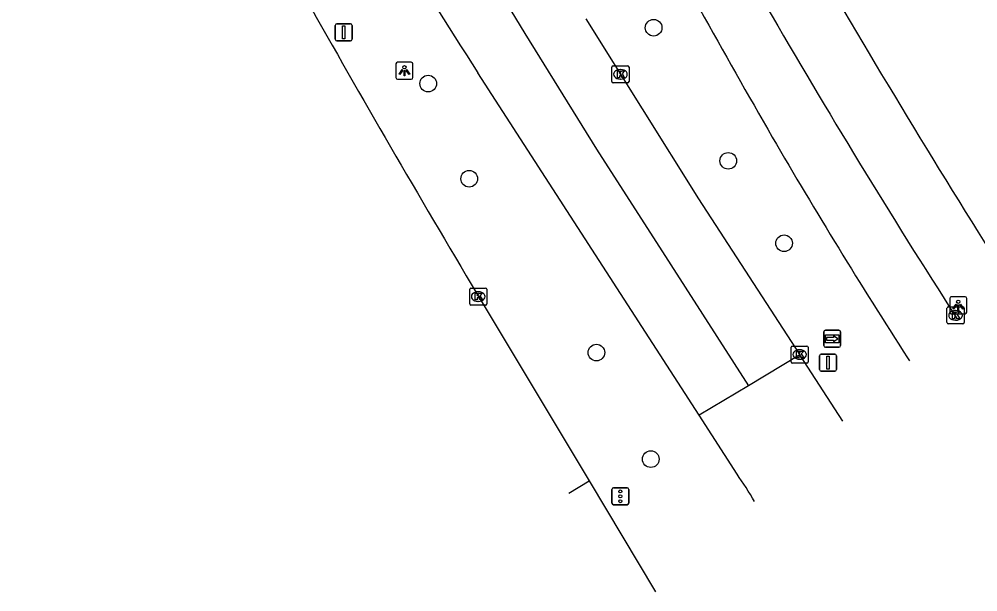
# Model space of a CAD drawing. Extents: x 159503 to 160347, y 382525 to 383272.
# Drawn here: x 159637.5 to 159693.7, y 382524.6 to 382558.2 of the extents above; entities that cross this region are included whole.
import ezdxf

# ---------------------------------------------------------------- set-up
doc = ezdxf.new("R2010")
doc.units = 0
for name, color, linetype in [('IMGEO_Boom', 7, 'Continuous'), ('IMGEO_Fietspad_gesloten', 7, 'Continuous'), ('IMGEO_Kolk', 7, 'Continuous'), ('IMGEO_Lichtpunt', 7, 'Continuous'), ('IMGEO_Rijbaan_regionaal_gesloten', 7, 'Continuous'), ('IMGEO_Verkeersbordpaal', 7, 'Continuous'), ('IMGEO_Verkeersregelinstallatiepaal', 7, 'Continuous'), ('IMGEO_Voetpad_open', 7, 'Continuous'), ('IMGEO_Wegwijzer', 7, 'Continuous')]:
    doc.layers.add(name, color=color, linetype=linetype)

msp = doc.modelspace()

# ---------------------------------------------------------------- linework, layer by layer
at = {"layer": 'IMGEO_Boom'}
for centre in [(159674.738, 382557.691), (159661.521, 382554.41), (159679.113, 382549.878), (159663.926, 382548.828), (159682.383, 382545.038), (159671.381, 382538.623), (159674.568, 382532.373)]:
    msp.add_circle(centre, 0.489, dxfattribs=at)
at = {"layer": 'IMGEO_Fietspad_gesloten'}
for points in [[(159692.488, 382540.668), (159692.488, 382540.669)], [(159689.614, 382538.319), (159689.726, 382538.151), (159689.726, 382538.151)]]:
    msp.add_lwpolyline(points, dxfattribs=at)
for centre, radius, start, end in [((160257.354, 382882.076), 663.945, 208.393906, 209.884746), ((160088.554, 382794.684), 470.523, 210.06584, 212.67382), ((159989.495, 382730.729), 356.301, 210.24495, 212.68507)]:
    msp.add_arc(centre, radius, start, end, dxfattribs=at)
at = {"layer": 'IMGEO_Kolk'}
for p, q in [((159672.292, 382554.531), (159672.292, 382555.383)), ((159672.367, 382555.457), (159673.219, 382555.457)), ((159672.78, 382555.237), (159672.805, 382555.237)), ((159673.293, 382555.383), (159673.293, 382554.531)), ((159672.803, 382554.677), (159672.778, 382554.677)), ((159673.219, 382554.457), (159672.367, 382554.457)), ((159663.954, 382541.487), (159663.954, 382542.339)), ((159664.029, 382542.413), (159664.881, 382542.413)), ((159664.442, 382542.193), (159664.467, 382542.193)), ((159664.955, 382542.339), (159664.955, 382541.487)), ((159664.465, 382541.633), (159664.44, 382541.633)), ((159664.881, 382541.413), (159664.029, 382541.413)), ((159691.933, 382540.383), (159691.933, 382541.235)), ((159692.008, 382541.309), (159692.86, 382541.309)), ((159692.421, 382541.089), (159692.446, 382541.089)), ((159692.934, 382541.235), (159692.934, 382540.383)), ((159692.444, 382540.529), (159692.419, 382540.529)), ((159692.86, 382540.309), (159692.008, 382540.309)), ((159682.796, 382538.086), (159682.796, 382538.938)), ((159682.871, 382539.012), (159683.723, 382539.012)), ((159683.284, 382538.792), (159683.309, 382538.792)), ((159683.797, 382538.938), (159683.797, 382538.086)), ((159683.307, 382538.232), (159683.282, 382538.232)), ((159683.723, 382538.012), (159682.871, 382538.012))]:
    msp.add_line(p, q, dxfattribs=at)
for points in [[(159672.292, 382554.531), (159672.292, 382555.383)], [(159672.367, 382555.457), (159673.219, 382555.457)], [(159672.613, 382555.157), (159672.736, 382555.157), (159672.736, 382555.006), (159672.866, 382555.157), (159673.03, 382555.157), (159672.884, 382555.006), (159673.037, 382554.757), (159672.885, 382554.757), (159672.8, 382554.921), (159672.736, 382554.854), (159672.736, 382554.757), (159672.613, 382554.757), (159672.613, 382555.157)], [(159673.293, 382555.383), (159673.293, 382554.531)], [(159673.219, 382554.457), (159672.367, 382554.457)], [(159663.954, 382541.487), (159663.954, 382542.339)], [(159664.029, 382542.413), (159664.881, 382542.413)], [(159664.275, 382542.113), (159664.398, 382542.113), (159664.398, 382541.962), (159664.528, 382542.113), (159664.692, 382542.113), (159664.546, 382541.962), (159664.699, 382541.713), (159664.547, 382541.713), (159664.462, 382541.877), (159664.398, 382541.81), (159664.398, 382541.713), (159664.275, 382541.713), (159664.275, 382542.113)], [(159664.955, 382542.339), (159664.955, 382541.487)], [(159664.881, 382541.413), (159664.029, 382541.413)], [(159691.933, 382540.383), (159691.933, 382541.235)], [(159692.008, 382541.309), (159692.86, 382541.309)], [(159692.254, 382541.009), (159692.377, 382541.009), (159692.377, 382540.858), (159692.507, 382541.009), (159692.671, 382541.009), (159692.525, 382540.858), (159692.678, 382540.609), (159692.526, 382540.609), (159692.441, 382540.773), (159692.377, 382540.706), (159692.377, 382540.609), (159692.254, 382540.609), (159692.254, 382541.009)], [(159692.934, 382541.235), (159692.934, 382540.383)], [(159692.86, 382540.309), (159692.008, 382540.309)], [(159682.796, 382538.086), (159682.796, 382538.938)], [(159682.871, 382539.012), (159683.723, 382539.012)], [(159683.797, 382538.938), (159683.797, 382538.086)], [(159683.117, 382538.712), (159683.24, 382538.712), (159683.24, 382538.561), (159683.37, 382538.712), (159683.534, 382538.712), (159683.388, 382538.561), (159683.541, 382538.312), (159683.389, 382538.312), (159683.304, 382538.476), (159683.24, 382538.409), (159683.24, 382538.312), (159683.117, 382538.312), (159683.117, 382538.712)], [(159683.723, 382538.012), (159682.871, 382538.012)]]:
    msp.add_lwpolyline(points, dxfattribs=at)
for centre, start, end in [((159672.369, 382555.381), 91.552, 178.448), ((159672.369, 382555.381), 91.552, 178.448), ((159673.217, 382555.381), 1.552, 88.448), ((159673.217, 382555.381), 1.552, 88.448), ((159672.369, 382554.533), 181.552, 268.448), ((159672.369, 382554.533), 181.552, 268.448), ((159673.217, 382554.533), 271.552, 358.448), ((159673.217, 382554.533), 271.552, 358.448), ((159664.031, 382542.337), 91.552, 178.448), ((159664.031, 382542.337), 91.552, 178.448), ((159664.879, 382542.337), 1.552, 88.448), ((159664.879, 382542.337), 1.552, 88.448), ((159664.031, 382541.489), 181.552, 268.448), ((159664.031, 382541.489), 181.552, 268.448), ((159664.879, 382541.489), 271.552, 358.448), ((159664.879, 382541.489), 271.552, 358.448), ((159692.01, 382541.233), 91.552, 178.448), ((159692.01, 382541.233), 91.552, 178.448), ((159692.858, 382541.233), 1.552, 88.448), ((159692.858, 382541.233), 1.552, 88.448), ((159692.01, 382540.385), 181.552, 268.448), ((159692.01, 382540.385), 181.552, 268.448), ((159692.858, 382540.385), 271.552, 358.448), ((159692.858, 382540.385), 271.552, 358.448), ((159682.873, 382538.936), 91.552, 178.448), ((159682.873, 382538.936), 91.552, 178.448), ((159683.721, 382538.936), 1.552, 88.448), ((159683.721, 382538.936), 1.552, 88.448), ((159682.873, 382538.088), 181.552, 268.448), ((159682.873, 382538.088), 181.552, 268.448), ((159683.721, 382538.088), 271.552, 358.448), ((159683.721, 382538.088), 271.552, 358.448)]:
    msp.add_arc(centre, 0.0765, start, end, dxfattribs=at)
for centre, major_axis, ratio, start_param, end_param in [((159672.779, 382554.957), (-0.387, 0.002), 0.722429, 4.712389, 7.853982), ((159672.804, 382554.957), (-0.39, 0.002), 0.717154, 1.570796, 4.712389), ((159664.441, 382541.913), (-0.387, 0.002), 0.722429, 4.712389, 7.853982), ((159664.466, 382541.913), (-0.39, 0.002), 0.717154, 1.570796, 4.712389), ((159692.42, 382540.809), (-0.387, 0.002), 0.722429, 4.712389, 7.853982), ((159692.445, 382540.809), (-0.39, 0.002), 0.717154, 1.570796, 4.712389), ((159683.283, 382538.512), (-0.387, 0.002), 0.722429, 4.712389, 7.853982), ((159683.308, 382538.512), (-0.39, 0.002), 0.717154, 1.570796, 4.712389)]:
    msp.add_ellipse(centre, major_axis=major_axis, ratio=ratio, start_param=start_param, end_param=end_param, dxfattribs=at)
at = {"layer": 'IMGEO_Lichtpunt'}
for p, q in [((159660.533, 382555.664), (159659.725, 382555.664)), ((159660.533, 382555.664), (159659.725, 382555.664)), ((159659.631, 382555.569), (159659.631, 382554.762)), ((159659.631, 382555.569), (159659.631, 382554.762)), ((159660.627, 382554.762), (159660.627, 382555.569)), ((159660.627, 382554.762), (159660.627, 382555.569)), ((159659.725, 382554.668), (159660.533, 382554.668)), ((159659.725, 382554.668), (159660.533, 382554.668)), ((159692.091, 382541.809), (159692.091, 382541.002)), ((159692.091, 382541.809), (159692.091, 382541.002)), ((159692.993, 382541.904), (159692.185, 382541.904)), ((159692.993, 382541.904), (159692.185, 382541.904)), ((159693.087, 382541.002), (159693.087, 382541.809)), ((159693.087, 382541.002), (159693.087, 382541.809)), ((159692.185, 382540.908), (159692.993, 382540.908)), ((159692.185, 382540.908), (159692.993, 382540.908))]:
    msp.add_line(p, q, dxfattribs=at)
for points in [[(159660.005, 382555.233), (159660.044, 382555.205), (159659.856, 382554.943), (159659.818, 382554.97), (159660.005, 382555.233)], [(159660.107, 382555.185), (159660.154, 382555.185), (159660.154, 382554.863), (159660.107, 382554.863), (159660.107, 382555.185)], [(159660.217, 382555.205), (159660.255, 382555.232), (159660.442, 382554.97), (159660.403, 382554.942), (159660.217, 382555.205)], [(159692.465, 382541.473), (159692.504, 382541.445), (159692.316, 382541.183), (159692.278, 382541.21), (159692.465, 382541.473)], [(159692.567, 382541.425), (159692.614, 382541.425), (159692.614, 382541.103), (159692.567, 382541.103), (159692.567, 382541.425)], [(159692.677, 382541.445), (159692.715, 382541.472), (159692.902, 382541.21), (159692.863, 382541.182), (159692.677, 382541.445)]]:
    msp.add_lwpolyline(points, dxfattribs=at)
for centre in [(159660.13, 382555.367), (159692.59, 382541.607)]:
    msp.add_circle(centre, 0.0994, dxfattribs=at)
for centre, start, end in [((159659.725, 382555.569), 90, 180), ((159659.725, 382555.569), 90, 180), ((159660.533, 382555.569), 0, 90), ((159660.533, 382555.569), 0, 90), ((159659.725, 382554.762), 180, 270), ((159659.725, 382554.762), 180, 270), ((159660.533, 382554.762), 270, 0), ((159660.533, 382554.762), 270, 360), ((159692.185, 382541.809), 90, 180), ((159692.185, 382541.809), 90, 180), ((159692.993, 382541.809), 0, 90), ((159692.993, 382541.809), 0, 90), ((159692.185, 382541.002), 180, 270), ((159692.185, 382541.002), 180, 270), ((159692.993, 382541.002), 270, 0), ((159692.993, 382541.002), 270, 360)]:
    msp.add_arc(centre, 0.0946, start, end, dxfattribs=at)
at = {"layer": 'IMGEO_Rijbaan_regionaal_gesloten'}
for points in [[(159636.648, 382613.773), (159640.072, 382606.566), (159643.665, 382599.386), (159647.329, 382592.243), (159651.187, 382585.048), (159654.991, 382578.106), (159658.988, 382571.17), (159663.03, 382564.222), (159667.195, 382557.349), (159671.381, 382550.566), (159675.749, 382543.769), (159680.3, 382536.685)], [(159670.759, 382558.203), (159677.371, 382547.652), (159683.313, 382538.487)], [(159677.399, 382534.95), (159664.433, 382555.041)], [(159663.752, 382543.136), (159670.951, 382531.095)], [(159683.313, 382538.487), (159680.3, 382536.685)], [(159685.832, 382534.602), (159683.313, 382538.487)], [(159680.3, 382536.685), (159677.399, 382534.95)], [(159679.624, 382531.502), (159677.399, 382534.95)], [(159669.759, 382530.382), (159670.951, 382531.095)], [(159670.951, 382531.095), (159674.843, 382524.587)]]:
    msp.add_lwpolyline(points, dxfattribs=at)
for centre, radius, start, end in [((160068.422, 382814.076), 479.902, 210.27793, 212.66777), ((160361.722, 382957.665), 811.786, 209.29199, 210.706343), ((159659.111, 382517.293), 24.953, 30.3024, 34.7087)]:
    msp.add_arc(centre, radius, start, end, dxfattribs=at)
at = {"layer": 'IMGEO_Verkeersbordpaal'}
for p, q in [((159656.17, 382557.918), (159656.96, 382557.918)), ((159656.96, 382557.918), (159656.17, 382557.918)), ((159656.07, 382557.018), (159656.07, 382557.818)), ((159656.07, 382557.818), (159656.07, 382557.018)), ((159657.06, 382557.818), (159657.06, 382557.018)), ((159657.06, 382557.018), (159657.06, 382557.818)), ((159656.96, 382556.918), (159656.17, 382556.918)), ((159656.17, 382556.918), (159656.96, 382556.918)), ((159684.462, 382537.635), (159684.462, 382538.435)), ((159684.462, 382538.435), (159684.462, 382537.635)), ((159684.562, 382538.535), (159685.352, 382538.535)), ((159685.352, 382538.535), (159684.562, 382538.535)), ((159685.452, 382538.435), (159685.452, 382537.635)), ((159685.452, 382537.635), (159685.452, 382538.435)), ((159685.352, 382537.535), (159684.562, 382537.535)), ((159684.562, 382537.535), (159685.352, 382537.535))]:
    msp.add_line(p, q, dxfattribs=at)
for points in [[(159656.49, 382557.793), (159656.64, 382557.793), (159656.64, 382557.043), (159656.49, 382557.043), (159656.49, 382557.793)], [(159684.882, 382538.41), (159685.032, 382538.41), (159685.032, 382537.66), (159684.882, 382537.66), (159684.882, 382538.41)]]:
    msp.add_lwpolyline(points, dxfattribs=at)
for centre, start, end in [((159656.17, 382557.818), 90, 180), ((159656.17, 382557.818), 90, 180), ((159656.96, 382557.818), 0, 90), ((159656.96, 382557.818), 360, 90), ((159656.17, 382557.018), 180, 270), ((159656.17, 382557.018), 180, 270), ((159656.96, 382557.018), 270, 0), ((159656.96, 382557.018), 270, 0), ((159684.562, 382538.435), 90, 180), ((159684.562, 382538.435), 90, 180), ((159685.352, 382538.435), 0, 90), ((159685.352, 382538.435), 360, 90), ((159684.562, 382537.635), 180, 270), ((159684.562, 382537.635), 180, 270), ((159685.352, 382537.635), 270, 0), ((159685.352, 382537.635), 270, 0)]:
    msp.add_arc(centre, 0.1, start, end, dxfattribs=at)
at = {"layer": 'IMGEO_Verkeersregelinstallatiepaal'}
for p, q in [((159672.289, 382529.793), (159672.289, 382530.593)), ((159672.289, 382530.593), (159672.289, 382529.793)), ((159672.389, 382530.693), (159673.179, 382530.693)), ((159673.179, 382530.693), (159672.389, 382530.693)), ((159673.279, 382530.593), (159673.279, 382529.793)), ((159673.279, 382529.793), (159673.279, 382530.593)), ((159673.179, 382529.693), (159672.389, 382529.693)), ((159672.389, 382529.693), (159673.179, 382529.693))]:
    msp.add_line(p, q, dxfattribs=at)
for centre in [(159672.784, 382530.483), (159672.784, 382530.193), (159672.784, 382529.903)]:
    msp.add_circle(centre, 0.085, dxfattribs=at)
for centre, start, end in [((159672.389, 382530.593), 90, 180), ((159672.389, 382530.593), 90, 180), ((159673.179, 382530.593), 0, 90), ((159673.179, 382530.593), 360, 90), ((159672.389, 382529.793), 180, 270), ((159672.389, 382529.793), 180, 270), ((159673.179, 382529.793), 270, 0), ((159673.179, 382529.793), 270, 0)]:
    msp.add_arc(centre, 0.1, start, end, dxfattribs=at)
at = {"layer": 'IMGEO_Voetpad_open'}
msp.add_arc((160161.801, 382838.467), 552.065, 209.92591, 212.32847, dxfattribs=at)
at = {"layer": 'IMGEO_Wegwijzer'}
for p, q in [((159684.809, 382539.937), (159685.599, 382539.937)), ((159685.599, 382539.937), (159684.809, 382539.937)), ((159684.709, 382539.037), (159684.709, 382539.837)), ((159684.709, 382539.837), (159684.709, 382539.037)), ((159685.699, 382539.837), (159685.699, 382539.037)), ((159685.699, 382539.037), (159685.699, 382539.837)), ((159685.599, 382538.937), (159684.809, 382538.937)), ((159684.809, 382538.937), (159685.599, 382538.937))]:
    msp.add_line(p, q, dxfattribs=at)
for points in [[(159684.81, 382539.669), (159685.598, 382539.669), (159685.598, 382539.205), (159684.81, 382539.205), (159684.81, 382539.669)], [(159684.875, 382539.521), (159684.875, 382539.437), (159684.875, 382539.353), (159685.286, 382539.353), (159685.286, 382539.27), (159685.533, 382539.437), (159685.286, 382539.604), (159685.286, 382539.521), (159684.875, 382539.521)]]:
    msp.add_lwpolyline(points, dxfattribs=at)
for centre, start, end in [((159684.809, 382539.837), 90, 180), ((159684.809, 382539.837), 90, 180), ((159685.599, 382539.837), 0, 90), ((159685.599, 382539.837), 360, 90), ((159684.809, 382539.037), 180, 270), ((159684.809, 382539.037), 180, 270), ((159685.599, 382539.037), 270, 0), ((159685.599, 382539.037), 270, 0)]:
    msp.add_arc(centre, 0.1, start, end, dxfattribs=at)

doc.saveas('drawing.dxf')
